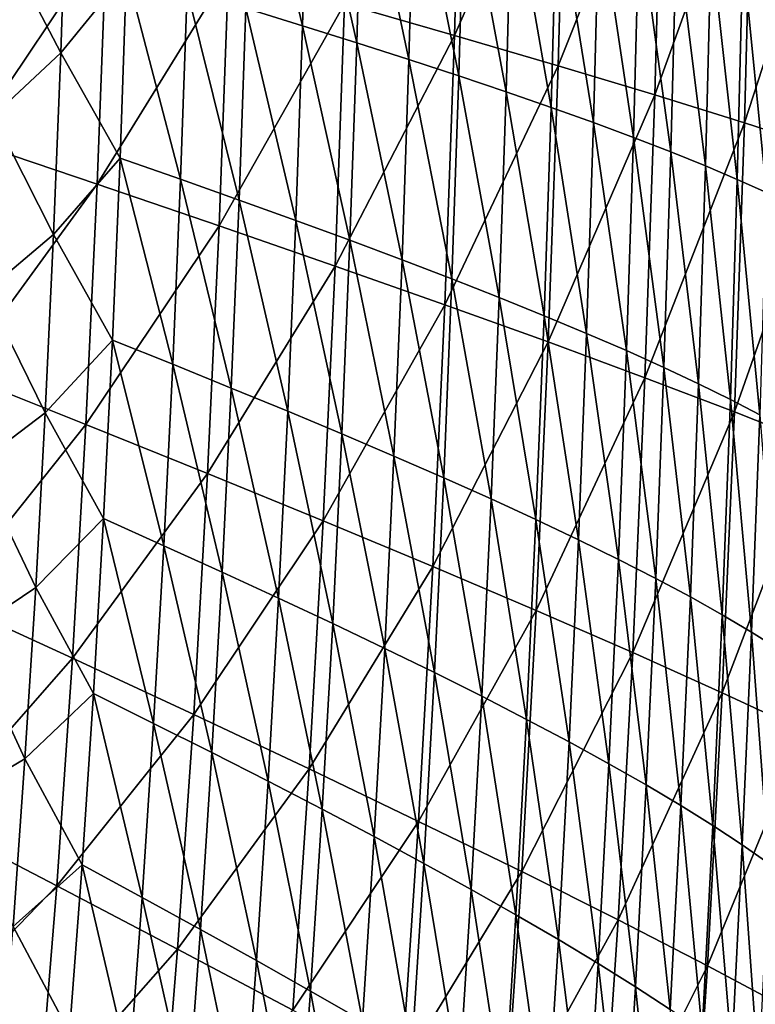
# Model space of a CAD drawing. Header units: millimetres. Extents: x -300 to 300, y -500 to 500.
# Tile 521 of 656: x 229 to 273, y -129 to -69. Entities that reach past the tile are written whole.
import ezdxf

# ---------------------------------------------------------------- set-up
doc = ezdxf.new("R2010")
doc.units = ezdxf.units.MM
doc.header["$LTSCALE"] = 81.481481
doc.layers.add('19', color=7, linetype='CONTINUOUS')
doc.layers.add('21', color=7, linetype='CONTINUOUS')

msp = doc.modelspace()

# ---------------------------------------------------------------- linework, layer by layer
at = {"layer": '19', "color": 7, "linetype": 'CONTINUOUS'}
for points in [[(254.971, -69.936, 49.579), (255.424, -53.135, 49.529), (248.285, -68.021, 52.13), (254.971, -69.936, 49.579)], [(254.971, -69.936, 49.579), (261.722, -54.542, 46.813), (255.424, -53.135, 49.529), (254.971, -69.936, 49.579)], [(261.263, -71.779, 46.862), (261.722, -54.542, 46.813), (254.971, -69.936, 49.579), (261.263, -71.779, 46.862)], [(261.263, -71.779, 46.862), (267.605, -55.893, 43.929), (261.722, -54.542, 46.813), (261.263, -71.779, 46.862)], [(267.142, -73.547, 43.977), (267.605, -55.893, 43.929), (261.263, -71.779, 46.862), (267.142, -73.547, 43.977)], [(267.142, -73.547, 43.977), (273.055, -57.186, 40.871), (267.605, -55.893, 43.929), (267.142, -73.547, 43.977)], [(272.589, -75.238, 40.918), (273.055, -57.186, 40.871), (267.142, -73.547, 43.977), (272.589, -75.238, 40.918)], [(272.589, -75.238, 40.918), (278.052, -58.421, 37.634), (273.055, -57.186, 40.871), (272.589, -75.238, 40.918)], [(277.585, -76.85, 37.679), (278.052, -58.421, 37.634), (272.589, -75.238, 40.918), (277.585, -76.85, 37.679)], [(225.52, -76.362, 58.909), (233.811, -63.982, 56.761), (226.061, -61.863, 58.849), (225.52, -76.362, 58.909)], [(233.255, -78.97, 56.822), (233.811, -63.982, 56.761), (225.52, -76.362, 58.909), (233.255, -78.97, 56.822)], [(233.255, -78.97, 56.822), (241.226, -66.036, 54.523), (233.811, -63.982, 56.761), (233.255, -78.97, 56.822)], [(240.657, -81.495, 54.585), (241.226, -66.036, 54.523), (233.255, -78.97, 56.822), (240.657, -81.495, 54.585)], [(240.657, -81.495, 54.585), (248.285, -68.021, 52.13), (241.226, -66.036, 54.523), (240.657, -81.495, 54.585)], [(247.705, -83.936, 52.193), (248.285, -68.021, 52.13), (240.657, -81.495, 54.585), (247.705, -83.936, 52.193)], [(247.705, -83.936, 52.193), (254.971, -69.936, 49.579), (248.285, -68.021, 52.13), (247.705, -83.936, 52.193)], [(254.381, -86.288, 49.641), (254.971, -69.936, 49.579), (247.705, -83.936, 52.193), (254.381, -86.288, 49.641)], [(254.381, -86.288, 49.641), (261.263, -71.779, 46.862), (254.971, -69.936, 49.579), (254.381, -86.288, 49.641)], [(260.666, -88.551, 46.925), (261.263, -71.779, 46.862), (254.381, -86.288, 49.641), (260.666, -88.551, 46.925)], [(260.666, -88.551, 46.925), (267.142, -73.547, 43.977), (261.263, -71.779, 46.862), (260.666, -88.551, 46.925)], [(266.539, -90.72, 44.038), (267.142, -73.547, 43.977), (260.666, -88.551, 46.925), (266.539, -90.72, 44.038)], [(266.539, -90.72, 44.038), (272.589, -75.238, 40.918), (267.142, -73.547, 43.977), (266.539, -90.72, 44.038)], [(271.982, -92.793, 40.977), (272.589, -75.238, 40.918), (266.539, -90.72, 44.038), (271.982, -92.793, 40.977)], [(271.982, -92.793, 40.977), (277.585, -76.85, 37.679), (272.589, -75.238, 40.918), (271.982, -92.793, 40.977)], [(224.852, -90.482, 58.981), (233.255, -78.97, 56.822), (225.52, -76.362, 58.909), (224.852, -90.482, 58.981)], [(276.976, -94.768, 37.736), (277.585, -76.85, 37.679), (271.982, -92.793, 40.977), (276.976, -94.768, 37.736)], [(232.569, -93.562, 56.896), (233.255, -78.97, 56.822), (224.852, -90.482, 58.981), (232.569, -93.562, 56.896)], [(232.569, -93.562, 56.896), (240.657, -81.495, 54.585), (233.255, -78.97, 56.822), (232.569, -93.562, 56.896)], [(239.955, -96.544, 54.66), (240.657, -81.495, 54.585), (232.569, -93.562, 56.896), (239.955, -96.544, 54.66)], [(239.955, -96.544, 54.66), (247.705, -83.936, 52.193), (240.657, -81.495, 54.585), (239.955, -96.544, 54.66)], [(246.989, -99.423, 52.268), (247.705, -83.936, 52.193), (239.955, -96.544, 54.66), (246.989, -99.423, 52.268)], [(246.989, -99.423, 52.268), (254.381, -86.288, 49.641), (247.705, -83.936, 52.193), (246.989, -99.423, 52.268)], [(253.653, -102.198, 49.716), (254.381, -86.288, 49.641), (246.989, -99.423, 52.268), (253.653, -102.198, 49.716)], [(253.653, -102.198, 49.716), (260.666, -88.551, 46.925), (254.381, -86.288, 49.641), (253.653, -102.198, 49.716)], [(259.928, -104.864, 46.999), (260.666, -88.551, 46.925), (253.653, -102.198, 49.716), (259.928, -104.864, 46.999)], [(259.928, -104.864, 46.999), (266.539, -90.72, 44.038), (260.666, -88.551, 46.925), (259.928, -104.864, 46.999)], [(224.055, -104.226, 59.064), (232.569, -93.562, 56.896), (224.852, -90.482, 58.981), (224.055, -104.226, 59.064)], [(265.793, -107.418, 44.111), (266.539, -90.72, 44.038), (259.928, -104.864, 46.999), (265.793, -107.418, 44.111)], [(265.793, -107.418, 44.111), (271.982, -92.793, 40.977), (266.539, -90.72, 44.038), (265.793, -107.418, 44.111)], [(271.231, -109.858, 41.047), (271.982, -92.793, 40.977), (265.793, -107.418, 44.111), (271.231, -109.858, 41.047)], [(271.231, -109.858, 41.047), (276.976, -94.768, 37.736), (271.982, -92.793, 40.977), (271.231, -109.858, 41.047)], [(231.751, -107.763, 56.981), (232.569, -93.562, 56.896), (224.055, -104.226, 59.064), (231.751, -107.763, 56.981)], [(231.751, -107.763, 56.981), (239.955, -96.544, 54.66), (232.569, -93.562, 56.896), (231.751, -107.763, 56.981)], [(276.222, -112.18, 37.803), (276.976, -94.768, 37.736), (271.231, -109.858, 41.047), (276.222, -112.18, 37.803)], [(239.117, -111.185, 54.746), (239.955, -96.544, 54.66), (231.751, -107.763, 56.981), (239.117, -111.185, 54.746)], [(239.117, -111.185, 54.746), (246.989, -99.423, 52.268), (239.955, -96.544, 54.66), (239.117, -111.185, 54.746)], [(246.135, -114.488, 52.355), (246.989, -99.423, 52.268), (239.117, -111.185, 54.746), (246.135, -114.488, 52.355)], [(246.135, -114.488, 52.355), (253.653, -102.198, 49.716), (246.989, -99.423, 52.268), (246.135, -114.488, 52.355)], [(252.784, -117.669, 49.803), (253.653, -102.198, 49.716), (246.135, -114.488, 52.355), (252.784, -117.669, 49.803)], [(252.784, -117.669, 49.803), (259.928, -104.864, 46.999), (253.653, -102.198, 49.716), (252.784, -117.669, 49.803)], [(223.127, -117.597, 59.158), (231.751, -107.763, 56.981), (224.055, -104.226, 59.064), (223.127, -117.597, 59.158)], [(259.046, -120.723, 47.085), (259.928, -104.864, 46.999), (252.784, -117.669, 49.803), (259.046, -120.723, 47.085)], [(259.046, -120.723, 47.085), (265.793, -107.418, 44.111), (259.928, -104.864, 46.999), (259.046, -120.723, 47.085)], [(264.902, -123.648, 44.195), (265.793, -107.418, 44.111), (259.046, -120.723, 47.085), (264.902, -123.648, 44.195)], [(264.902, -123.648, 44.195), (271.231, -109.858, 41.047), (265.793, -107.418, 44.111), (264.902, -123.648, 44.195)], [(230.798, -121.575, 57.077), (231.751, -107.763, 56.981), (223.127, -117.597, 59.158), (230.798, -121.575, 57.077)], [(230.798, -121.575, 57.077), (239.117, -111.185, 54.746), (231.751, -107.763, 56.981), (230.798, -121.575, 57.077)], [(270.333, -126.438, 41.129), (271.231, -109.858, 41.047), (264.902, -123.648, 44.195), (270.333, -126.438, 41.129)], [(270.333, -126.438, 41.129), (276.222, -112.18, 37.803), (271.231, -109.858, 41.047), (270.333, -126.438, 41.129)], [(238.141, -125.422, 54.844), (239.117, -111.185, 54.746), (230.798, -121.575, 57.077), (238.141, -125.422, 54.844)], [(238.141, -125.422, 54.844), (246.135, -114.488, 52.355), (239.117, -111.185, 54.746), (238.141, -125.422, 54.844)], [(275.32, -129.091, 37.881), (276.222, -112.18, 37.803), (270.333, -126.438, 41.129), (275.32, -129.091, 37.881)], [(245.138, -129.134, 52.454), (246.135, -114.488, 52.355), (238.141, -125.422, 54.844), (245.138, -129.134, 52.454)], [(245.138, -129.134, 52.454), (252.784, -117.669, 49.803), (246.135, -114.488, 52.355), (245.138, -129.134, 52.454)], [(222.065, -130.6, 59.263), (230.798, -121.575, 57.077), (223.127, -117.597, 59.158), (222.065, -130.6, 59.263)], [(251.77, -132.705, 49.902), (252.784, -117.669, 49.803), (245.138, -129.134, 52.454), (251.77, -132.705, 49.902)], [(251.77, -132.705, 49.902), (259.046, -120.723, 47.085), (252.784, -117.669, 49.803), (251.77, -132.705, 49.902)], [(258.018, -136.133, 47.182), (259.046, -120.723, 47.085), (251.77, -132.705, 49.902), (258.018, -136.133, 47.182)], [(258.018, -136.133, 47.182), (264.902, -123.648, 44.195), (259.046, -120.723, 47.085), (258.018, -136.133, 47.182)], [(229.707, -135.004, 57.184), (230.798, -121.575, 57.077), (222.065, -130.6, 59.263), (229.707, -135.004, 57.184)], [(229.707, -135.004, 57.184), (238.141, -125.422, 54.844), (230.798, -121.575, 57.077), (229.707, -135.004, 57.184)], [(263.862, -139.412, 44.291), (264.902, -123.648, 44.195), (258.018, -136.133, 47.182), (263.862, -139.412, 44.291)], [(263.862, -139.412, 44.291), (270.333, -126.438, 41.129), (264.902, -123.648, 44.195), (263.862, -139.412, 44.291)], [(237.024, -139.261, 54.952), (238.141, -125.422, 54.844), (229.707, -135.004, 57.184), (237.024, -139.261, 54.952)], [(237.024, -139.261, 54.952), (245.138, -129.134, 52.454), (238.141, -125.422, 54.844), (237.024, -139.261, 54.952)], [(269.284, -142.539, 41.221), (270.333, -126.438, 41.129), (263.862, -139.412, 44.291), (269.284, -142.539, 41.221)], [(269.284, -142.539, 41.221), (275.32, -129.091, 37.881), (270.333, -126.438, 41.129), (269.284, -142.539, 41.221)]]:
    msp.add_3dface(points, dxfattribs=at)
at = {"layer": '21', "color": 7, "linetype": 'CONTINUOUS'}
for points in [[(242.289, -68.277, 38.338), (242.627, -56.394, 38.302), (245.723, -69.338, 37.084), (242.289, -68.277, 38.338)], [(245.723, -69.338, 37.084), (242.627, -56.394, 38.302), (246.064, -57.273, 37.048), (245.723, -69.338, 37.084)], [(245.723, -69.338, 37.084), (246.064, -57.273, 37.048), (249.026, -70.376, 35.796), (245.723, -69.338, 37.084)], [(249.026, -70.376, 35.796), (246.064, -57.273, 37.048), (249.368, -58.134, 35.761), (249.026, -70.376, 35.796)], [(249.026, -70.376, 35.796), (249.368, -58.134, 35.761), (252.192, -71.393, 34.476), (249.026, -70.376, 35.796)], [(252.192, -71.393, 34.476), (249.368, -58.134, 35.761), (252.537, -58.977, 34.441), (252.192, -71.393, 34.476)], [(252.192, -71.393, 34.476), (252.537, -58.977, 34.441), (255.218, -72.386, 33.125), (252.192, -71.393, 34.476)], [(255.218, -72.386, 33.125), (252.537, -58.977, 34.441), (255.564, -59.801, 33.091), (255.218, -72.386, 33.125)], [(231.399, -59.709, 41.87), (231.033, -70.979, 41.91), (227.317, -63.89, 42.998), (231.399, -59.709, 41.87)], [(231.033, -70.979, 41.91), (231.399, -59.709, 41.87), (235.042, -66.092, 40.741), (231.033, -70.979, 41.91)], [(255.218, -72.386, 33.125), (255.564, -59.801, 33.091), (258.1, -73.357, 31.744), (255.218, -72.386, 33.125)], [(258.1, -73.357, 31.744), (255.564, -59.801, 33.091), (258.447, -60.606, 31.71), (258.1, -73.357, 31.744)], [(258.1, -73.357, 31.744), (258.447, -60.606, 31.71), (260.832, -74.304, 30.335), (258.1, -73.357, 31.744)], [(260.832, -74.304, 30.335), (258.447, -60.606, 31.71), (261.18, -61.392, 30.303), (260.832, -74.304, 30.335)], [(260.832, -74.304, 30.335), (261.18, -61.392, 30.303), (263.413, -75.227, 28.904), (260.832, -74.304, 30.335)], [(263.413, -75.227, 28.904), (261.18, -61.392, 30.303), (263.761, -62.159, 28.873), (263.413, -75.227, 28.904)], [(263.413, -75.227, 28.904), (263.761, -62.159, 28.873), (265.839, -76.127, 27.451), (263.413, -75.227, 28.904)], [(265.839, -76.127, 27.451), (263.761, -62.159, 28.873), (266.187, -62.906, 27.423), (265.839, -76.127, 27.451)], [(265.839, -76.127, 27.451), (266.187, -62.906, 27.423), (268.106, -77.002, 25.982), (265.839, -76.127, 27.451)], [(268.106, -77.002, 25.982), (266.187, -62.906, 27.423), (268.453, -63.633, 25.956), (268.106, -77.002, 25.982)], [(231.033, -70.979, 41.91), (226.925, -74.805, 43.04), (227.317, -63.89, 42.998), (231.033, -70.979, 41.91)], [(268.106, -77.002, 25.982), (268.453, -63.633, 25.956), (270.21, -77.852, 24.499), (268.106, -77.002, 25.982)], [(270.21, -77.852, 24.499), (268.453, -63.633, 25.956), (270.557, -64.34, 24.475), (270.21, -77.852, 24.499)], [(270.21, -77.852, 24.499), (270.557, -64.34, 24.475), (272.15, -78.678, 23.007), (270.21, -77.852, 24.499)], [(272.15, -78.678, 23.007), (270.557, -64.34, 24.475), (272.495, -65.027, 22.986), (272.15, -78.678, 23.007)], [(272.15, -78.678, 23.007), (272.495, -65.027, 22.986), (273.926, -79.478, 21.512), (272.15, -78.678, 23.007)], [(273.926, -79.478, 21.512), (272.495, -65.027, 22.986), (274.27, -65.692, 21.494), (273.926, -79.478, 21.512)], [(234.642, -77.377, 40.784), (231.033, -70.979, 41.91), (235.042, -66.092, 40.741), (234.642, -77.377, 40.784)], [(234.642, -77.377, 40.784), (235.042, -66.092, 40.741), (238.323, -78.665, 39.6), (234.642, -77.377, 40.784)], [(238.323, -78.665, 39.6), (235.042, -66.092, 40.741), (238.727, -67.195, 39.557), (238.323, -78.665, 39.6)], [(238.323, -78.665, 39.6), (238.727, -67.195, 39.557), (241.881, -79.927, 38.381), (238.323, -78.665, 39.6)], [(241.881, -79.927, 38.381), (238.727, -67.195, 39.557), (242.289, -68.277, 38.338), (241.881, -79.927, 38.381)], [(241.881, -79.927, 38.381), (242.289, -68.277, 38.338), (245.312, -81.165, 37.126), (241.881, -79.927, 38.381)], [(245.312, -81.165, 37.126), (242.289, -68.277, 38.338), (245.723, -69.338, 37.084), (245.312, -81.165, 37.126)], [(245.312, -81.165, 37.126), (245.723, -69.338, 37.084), (248.611, -82.376, 35.838), (245.312, -81.165, 37.126)], [(248.611, -82.376, 35.838), (245.723, -69.338, 37.084), (249.026, -70.376, 35.796), (248.611, -82.376, 35.838)], [(248.611, -82.376, 35.838), (249.026, -70.376, 35.796), (251.775, -83.561, 34.517), (248.611, -82.376, 35.838)], [(251.775, -83.561, 34.517), (249.026, -70.376, 35.796), (252.192, -71.393, 34.476), (251.775, -83.561, 34.517)], [(231.033, -70.979, 41.91), (230.597, -82.028, 41.957), (226.925, -74.805, 43.04), (231.033, -70.979, 41.91)], [(230.597, -82.028, 41.957), (231.033, -70.979, 41.91), (234.642, -77.377, 40.784), (230.597, -82.028, 41.957)], [(251.775, -83.561, 34.517), (252.192, -71.393, 34.476), (254.8, -84.719, 33.165), (251.775, -83.561, 34.517)], [(254.8, -84.719, 33.165), (252.192, -71.393, 34.476), (255.218, -72.386, 33.125), (254.8, -84.719, 33.165)], [(254.8, -84.719, 33.165), (255.218, -72.386, 33.125), (257.679, -85.85, 31.783), (254.8, -84.719, 33.165)], [(257.679, -85.85, 31.783), (255.218, -72.386, 33.125), (258.1, -73.357, 31.744), (257.679, -85.85, 31.783)], [(257.679, -85.85, 31.783), (258.1, -73.357, 31.744), (260.411, -86.954, 30.373), (257.679, -85.85, 31.783)], [(260.411, -86.954, 30.373), (258.1, -73.357, 31.744), (260.832, -74.304, 30.335), (260.411, -86.954, 30.373)], [(260.411, -86.954, 30.373), (260.832, -74.304, 30.335), (262.991, -88.029, 28.939), (260.411, -86.954, 30.373)], [(262.991, -88.029, 28.939), (260.832, -74.304, 30.335), (263.413, -75.227, 28.904), (262.991, -88.029, 28.939)], [(230.597, -82.028, 41.957), (226.465, -85.507, 43.089), (226.925, -74.805, 43.04), (230.597, -82.028, 41.957)], [(262.991, -88.029, 28.939), (263.413, -75.227, 28.904), (265.417, -89.076, 27.485), (262.991, -88.029, 28.939)], [(265.417, -89.076, 27.485), (263.413, -75.227, 28.904), (265.839, -76.127, 27.451), (265.417, -89.076, 27.485)], [(265.417, -89.076, 27.485), (265.839, -76.127, 27.451), (267.685, -90.094, 26.013), (265.417, -89.076, 27.485)], [(267.685, -90.094, 26.013), (265.839, -76.127, 27.451), (268.106, -77.002, 25.982), (267.685, -90.094, 26.013)], [(267.685, -90.094, 26.013), (268.106, -77.002, 25.982), (269.79, -91.083, 24.527), (267.685, -90.094, 26.013)], [(269.79, -91.083, 24.527), (268.106, -77.002, 25.982), (270.21, -77.852, 24.499), (269.79, -91.083, 24.527)], [(234.171, -88.44, 40.833), (230.597, -82.028, 41.957), (234.642, -77.377, 40.784), (234.171, -88.44, 40.833)], [(234.171, -88.44, 40.833), (234.642, -77.377, 40.784), (237.848, -89.907, 39.65), (234.171, -88.44, 40.833)], [(237.848, -89.907, 39.65), (234.642, -77.377, 40.784), (238.323, -78.665, 39.6), (237.848, -89.907, 39.65)], [(269.79, -91.083, 24.527), (270.21, -77.852, 24.499), (271.732, -92.042, 23.032), (269.79, -91.083, 24.527)], [(271.732, -92.042, 23.032), (270.21, -77.852, 24.499), (272.15, -78.678, 23.007), (271.732, -92.042, 23.032)], [(237.848, -89.907, 39.65), (238.323, -78.665, 39.6), (241.401, -91.346, 38.43), (237.848, -89.907, 39.65)], [(241.401, -91.346, 38.43), (238.323, -78.665, 39.6), (241.881, -79.927, 38.381), (241.401, -91.346, 38.43)], [(271.732, -92.042, 23.032), (272.15, -78.678, 23.007), (273.51, -92.972, 21.533), (271.732, -92.042, 23.032)], [(273.51, -92.972, 21.533), (272.15, -78.678, 23.007), (273.926, -79.478, 21.512), (273.51, -92.972, 21.533)], [(241.401, -91.346, 38.43), (241.881, -79.927, 38.381), (244.828, -92.755, 37.175), (241.401, -91.346, 38.43)], [(244.828, -92.755, 37.175), (241.881, -79.927, 38.381), (245.312, -81.165, 37.126), (244.828, -92.755, 37.175)], [(244.828, -92.755, 37.175), (245.312, -81.165, 37.126), (248.125, -94.135, 35.886), (244.828, -92.755, 37.175)], [(248.125, -94.135, 35.886), (245.312, -81.165, 37.126), (248.611, -82.376, 35.838), (248.125, -94.135, 35.886)], [(230.597, -82.028, 41.957), (230.091, -92.858, 42.009), (226.465, -85.507, 43.089), (230.597, -82.028, 41.957)], [(230.091, -92.858, 42.009), (230.597, -82.028, 41.957), (234.171, -88.44, 40.833), (230.091, -92.858, 42.009)], [(248.125, -94.135, 35.886), (248.611, -82.376, 35.838), (251.286, -95.484, 34.565), (248.125, -94.135, 35.886)], [(251.286, -95.484, 34.565), (248.611, -82.376, 35.838), (251.775, -83.561, 34.517), (251.286, -95.484, 34.565)], [(251.286, -95.484, 34.565), (251.775, -83.561, 34.517), (254.307, -96.802, 33.211), (251.286, -95.484, 34.565)], [(254.307, -96.802, 33.211), (251.775, -83.561, 34.517), (254.8, -84.719, 33.165), (254.307, -96.802, 33.211)], [(254.307, -96.802, 33.211), (254.8, -84.719, 33.165), (257.185, -98.088, 31.827), (254.307, -96.802, 33.211)], [(257.185, -98.088, 31.827), (254.8, -84.719, 33.165), (257.679, -85.85, 31.783), (257.185, -98.088, 31.827)], [(230.091, -92.858, 42.009), (225.935, -95.997, 43.144), (226.465, -85.507, 43.089), (230.091, -92.858, 42.009)], [(257.185, -98.088, 31.827), (257.679, -85.85, 31.783), (259.916, -99.343, 30.416), (257.185, -98.088, 31.827)], [(259.916, -99.343, 30.416), (257.679, -85.85, 31.783), (260.411, -86.954, 30.373), (259.916, -99.343, 30.416)], [(259.916, -99.343, 30.416), (260.411, -86.954, 30.373), (262.495, -100.566, 28.98), (259.916, -99.343, 30.416)], [(262.495, -100.566, 28.98), (260.411, -86.954, 30.373), (262.991, -88.029, 28.939), (262.495, -100.566, 28.98)], [(233.63, -99.282, 40.889), (230.091, -92.858, 42.009), (234.171, -88.44, 40.833), (233.63, -99.282, 40.889)], [(233.63, -99.282, 40.889), (234.171, -88.44, 40.833), (237.301, -100.925, 39.705), (233.63, -99.282, 40.889)], [(237.301, -100.925, 39.705), (234.171, -88.44, 40.833), (237.848, -89.907, 39.65), (237.301, -100.925, 39.705)], [(262.495, -100.566, 28.98), (262.991, -88.029, 28.939), (264.921, -101.755, 27.524), (262.495, -100.566, 28.98)], [(264.921, -101.755, 27.524), (262.991, -88.029, 28.939), (265.417, -89.076, 27.485), (264.921, -101.755, 27.524)], [(264.921, -101.755, 27.524), (265.417, -89.076, 27.485), (267.189, -102.911, 26.049), (264.921, -101.755, 27.524)], [(267.189, -102.911, 26.049), (265.417, -89.076, 27.485), (267.685, -90.094, 26.013), (267.189, -102.911, 26.049)], [(237.301, -100.925, 39.705), (237.848, -89.907, 39.65), (240.85, -102.534, 38.485), (237.301, -100.925, 39.705)], [(240.85, -102.534, 38.485), (237.848, -89.907, 39.65), (241.401, -91.346, 38.43), (240.85, -102.534, 38.485)], [(267.189, -102.911, 26.049), (267.685, -90.094, 26.013), (269.296, -104.034, 24.559), (267.189, -102.911, 26.049)], [(269.296, -104.034, 24.559), (267.685, -90.094, 26.013), (269.79, -91.083, 24.527), (269.296, -104.034, 24.559)], [(240.85, -102.534, 38.485), (241.401, -91.346, 38.43), (244.272, -104.111, 37.23), (240.85, -102.534, 38.485)], [(244.272, -104.111, 37.23), (241.401, -91.346, 38.43), (244.828, -92.755, 37.175), (244.272, -104.111, 37.23)], [(269.296, -104.034, 24.559), (269.79, -91.083, 24.527), (271.239, -105.122, 23.06), (269.296, -104.034, 24.559)], [(271.239, -105.122, 23.06), (269.79, -91.083, 24.527), (271.732, -92.042, 23.032), (271.239, -105.122, 23.06)], [(271.239, -105.122, 23.06), (271.732, -92.042, 23.032), (273.019, -106.177, 21.556), (271.239, -105.122, 23.06)], [(273.019, -106.177, 21.556), (271.732, -92.042, 23.032), (273.51, -92.972, 21.533), (273.019, -106.177, 21.556)], [(230.091, -92.858, 42.009), (229.513, -103.47, 42.068), (225.935, -95.997, 43.144), (230.091, -92.858, 42.009)], [(229.513, -103.47, 42.068), (230.091, -92.858, 42.009), (233.63, -99.282, 40.889), (229.513, -103.47, 42.068)], [(244.272, -104.111, 37.23), (244.828, -92.755, 37.175), (247.564, -105.654, 35.94), (244.272, -104.111, 37.23)], [(247.564, -105.654, 35.94), (244.828, -92.755, 37.175), (248.125, -94.135, 35.886), (247.564, -105.654, 35.94)], [(273.019, -106.177, 21.556), (273.51, -92.972, 21.533), (274.639, -107.196, 20.051), (273.019, -106.177, 21.556)], [(247.564, -105.654, 35.94), (248.125, -94.135, 35.886), (250.722, -107.162, 34.618), (247.564, -105.654, 35.94)], [(250.722, -107.162, 34.618), (248.125, -94.135, 35.886), (251.286, -95.484, 34.565), (250.722, -107.162, 34.618)], [(250.722, -107.162, 34.618), (251.286, -95.484, 34.565), (253.74, -108.635, 33.263), (250.722, -107.162, 34.618)], [(253.74, -108.635, 33.263), (251.286, -95.484, 34.565), (254.307, -96.802, 33.211), (253.74, -108.635, 33.263)], [(229.513, -103.47, 42.068), (225.336, -106.278, 43.205), (225.935, -95.997, 43.144), (229.513, -103.47, 42.068)], [(253.74, -108.635, 33.263), (254.307, -96.802, 33.211), (256.616, -110.072, 31.878), (253.74, -108.635, 33.263)], [(256.616, -110.072, 31.878), (254.307, -96.802, 33.211), (257.185, -98.088, 31.827), (256.616, -110.072, 31.878)], [(256.616, -110.072, 31.878), (257.185, -98.088, 31.827), (259.345, -111.474, 30.464), (256.616, -110.072, 31.878)], [(259.345, -111.474, 30.464), (257.185, -98.088, 31.827), (259.916, -99.343, 30.416), (259.345, -111.474, 30.464)], [(233.018, -109.905, 40.95), (229.513, -103.47, 42.068), (233.63, -99.282, 40.889), (233.018, -109.905, 40.95)], [(233.018, -109.905, 40.95), (233.63, -99.282, 40.889), (236.682, -111.718, 39.766), (233.018, -109.905, 40.95)], [(236.682, -111.718, 39.766), (233.63, -99.282, 40.889), (237.301, -100.925, 39.705), (236.682, -111.718, 39.766)], [(259.345, -111.474, 30.464), (259.916, -99.343, 30.416), (261.924, -112.838, 29.026), (259.345, -111.474, 30.464)], [(261.924, -112.838, 29.026), (259.916, -99.343, 30.416), (262.495, -100.566, 28.98), (261.924, -112.838, 29.026)], [(236.682, -111.718, 39.766), (237.301, -100.925, 39.705), (240.224, -113.494, 38.546), (236.682, -111.718, 39.766)], [(240.224, -113.494, 38.546), (237.301, -100.925, 39.705), (240.85, -102.534, 38.485), (240.224, -113.494, 38.546)], [(261.924, -112.838, 29.026), (262.495, -100.566, 28.98), (264.349, -114.166, 27.567), (261.924, -112.838, 29.026)], [(264.349, -114.166, 27.567), (262.495, -100.566, 28.98), (264.921, -101.755, 27.524), (264.349, -114.166, 27.567)], [(264.349, -114.166, 27.567), (264.921, -101.755, 27.524), (266.617, -115.456, 26.089), (264.349, -114.166, 27.567)], [(266.617, -115.456, 26.089), (264.921, -101.755, 27.524), (267.189, -102.911, 26.049), (266.617, -115.456, 26.089)], [(240.224, -113.494, 38.546), (240.85, -102.534, 38.485), (243.641, -115.233, 37.29), (240.224, -113.494, 38.546)], [(243.641, -115.233, 37.29), (240.85, -102.534, 38.485), (244.272, -104.111, 37.23), (243.641, -115.233, 37.29)], [(266.617, -115.456, 26.089), (267.189, -102.911, 26.049), (268.725, -116.707, 24.595), (266.617, -115.456, 26.089)], [(268.725, -116.707, 24.595), (267.189, -102.911, 26.049), (269.296, -104.034, 24.559), (268.725, -116.707, 24.595)], [(229.513, -103.47, 42.068), (228.863, -113.866, 42.133), (225.336, -106.278, 43.205), (229.513, -103.47, 42.068)], [(228.863, -113.866, 42.133), (229.513, -103.47, 42.068), (233.018, -109.905, 40.95), (228.863, -113.866, 42.133)], [(268.725, -116.707, 24.595), (269.296, -104.034, 24.559), (270.67, -117.92, 23.092), (268.725, -116.707, 24.595)], [(270.67, -117.92, 23.092), (269.296, -104.034, 24.559), (271.239, -105.122, 23.06), (270.67, -117.92, 23.092)], [(243.641, -115.233, 37.29), (244.272, -104.111, 37.23), (246.929, -116.934, 36), (243.641, -115.233, 37.29)], [(246.929, -116.934, 36), (244.272, -104.111, 37.23), (247.564, -105.654, 35.94), (246.929, -116.934, 36)], [(270.67, -117.92, 23.092), (271.239, -105.122, 23.06), (272.453, -119.094, 21.582), (270.67, -117.92, 23.092)], [(272.453, -119.094, 21.582), (271.239, -105.122, 23.06), (273.019, -106.177, 21.556), (272.453, -119.094, 21.582)], [(246.929, -116.934, 36), (247.564, -105.654, 35.94), (250.082, -118.597, 34.676), (246.929, -116.934, 36)], [(250.082, -118.597, 34.676), (247.564, -105.654, 35.94), (250.722, -107.162, 34.618), (250.082, -118.597, 34.676)], [(228.863, -113.866, 42.133), (224.666, -116.349, 43.272), (225.336, -106.278, 43.205), (228.863, -113.866, 42.133)], [(272.453, -119.094, 21.582), (273.019, -106.177, 21.556), (274.075, -120.23, 20.071), (272.453, -119.094, 21.582)], [(274.075, -120.23, 20.071), (273.019, -106.177, 21.556), (274.639, -107.196, 20.051), (274.075, -120.23, 20.071)], [(250.082, -118.597, 34.676), (250.722, -107.162, 34.618), (253.098, -120.221, 33.32), (250.082, -118.597, 34.676)], [(253.098, -120.221, 33.32), (250.722, -107.162, 34.618), (253.74, -108.635, 33.263), (253.098, -120.221, 33.32)], [(253.098, -120.221, 33.32), (253.74, -108.635, 33.263), (255.971, -121.804, 31.933), (253.098, -120.221, 33.32)], [(255.971, -121.804, 31.933), (253.74, -108.635, 33.263), (256.616, -110.072, 31.878), (255.971, -121.804, 31.933)], [(232.333, -120.31, 41.017), (228.863, -113.866, 42.133), (233.018, -109.905, 40.95), (232.333, -120.31, 41.017)], [(232.333, -120.31, 41.017), (233.018, -109.905, 40.95), (235.989, -122.289, 39.833), (232.333, -120.31, 41.017)], [(235.989, -122.289, 39.833), (233.018, -109.905, 40.95), (236.682, -111.718, 39.766), (235.989, -122.289, 39.833)], [(255.971, -121.804, 31.933), (256.616, -110.072, 31.878), (258.698, -123.348, 30.517), (255.971, -121.804, 31.933)], [(258.698, -123.348, 30.517), (256.616, -110.072, 31.878), (259.345, -111.474, 30.464), (258.698, -123.348, 30.517)], [(235.989, -122.289, 39.833), (236.682, -111.718, 39.766), (239.525, -124.227, 38.612), (235.989, -122.289, 39.833)], [(239.525, -124.227, 38.612), (236.682, -111.718, 39.766), (240.224, -113.494, 38.546), (239.525, -124.227, 38.612)], [(258.698, -123.348, 30.517), (259.345, -111.474, 30.464), (261.275, -124.85, 29.077), (258.698, -123.348, 30.517)], [(261.275, -124.85, 29.077), (259.345, -111.474, 30.464), (261.924, -112.838, 29.026), (261.275, -124.85, 29.077)], [(261.275, -124.85, 29.077), (261.924, -112.838, 29.026), (263.7, -126.311, 27.614), (261.275, -124.85, 29.077)], [(263.7, -126.311, 27.614), (261.924, -112.838, 29.026), (264.349, -114.166, 27.567), (263.7, -126.311, 27.614)], [(239.525, -124.227, 38.612), (240.224, -113.494, 38.546), (242.936, -126.124, 37.356), (239.525, -124.227, 38.612)], [(242.936, -126.124, 37.356), (240.224, -113.494, 38.546), (243.641, -115.233, 37.29), (242.936, -126.124, 37.356)], [(228.863, -113.866, 42.133), (228.14, -124.047, 42.203), (224.666, -116.349, 43.272), (228.863, -113.866, 42.133)], [(228.14, -124.047, 42.203), (228.863, -113.866, 42.133), (232.333, -120.31, 41.017), (228.14, -124.047, 42.203)], [(263.7, -126.311, 27.614), (264.349, -114.166, 27.567), (265.969, -127.729, 26.132), (263.7, -126.311, 27.614)], [(265.969, -127.729, 26.132), (264.349, -114.166, 27.567), (266.617, -115.456, 26.089), (265.969, -127.729, 26.132)], [(242.936, -126.124, 37.356), (243.641, -115.233, 37.29), (246.218, -127.979, 36.065), (242.936, -126.124, 37.356)], [(246.218, -127.979, 36.065), (243.641, -115.233, 37.29), (246.929, -116.934, 36), (246.218, -127.979, 36.065)], [(265.969, -127.729, 26.132), (266.617, -115.456, 26.089), (268.077, -129.105, 24.635), (265.969, -127.729, 26.132)], [(268.077, -129.105, 24.635), (266.617, -115.456, 26.089), (268.725, -116.707, 24.595), (268.077, -129.105, 24.635)], [(246.218, -127.979, 36.065), (246.929, -116.934, 36), (249.367, -129.791, 34.74), (246.218, -127.979, 36.065)], [(249.367, -129.791, 34.74), (246.929, -116.934, 36), (250.082, -118.597, 34.676), (249.367, -129.791, 34.74)], [(268.077, -129.105, 24.635), (268.725, -116.707, 24.595), (270.024, -130.438, 23.126), (268.077, -129.105, 24.635)], [(270.024, -130.438, 23.126), (268.725, -116.707, 24.595), (270.67, -117.92, 23.092), (270.024, -130.438, 23.126)], [(270.024, -130.438, 23.126), (270.67, -117.92, 23.092), (271.809, -131.727, 21.611), (270.024, -130.438, 23.126)], [(271.809, -131.727, 21.611), (270.67, -117.92, 23.092), (272.453, -119.094, 21.582), (271.809, -131.727, 21.611)], [(249.367, -129.791, 34.74), (250.082, -118.597, 34.676), (252.378, -131.561, 33.382), (249.367, -129.791, 34.74)], [(252.378, -131.561, 33.382), (250.082, -118.597, 34.676), (253.098, -120.221, 33.32), (252.378, -131.561, 33.382)], [(271.809, -131.727, 21.611), (272.453, -119.094, 21.582), (273.434, -132.973, 20.093), (271.809, -131.727, 21.611)], [(273.434, -132.973, 20.093), (272.453, -119.094, 21.582), (274.075, -120.23, 20.071), (273.434, -132.973, 20.093)], [(231.574, -130.5, 41.089), (228.14, -124.047, 42.203), (232.333, -120.31, 41.017), (231.574, -130.5, 41.089)], [(231.574, -130.5, 41.089), (232.333, -120.31, 41.017), (235.222, -132.639, 39.905), (231.574, -130.5, 41.089)], [(235.222, -132.639, 39.905), (232.333, -120.31, 41.017), (235.989, -122.289, 39.833), (235.222, -132.639, 39.905)], [(252.378, -131.561, 33.382), (253.098, -120.221, 33.32), (255.248, -133.286, 31.993), (252.378, -131.561, 33.382)], [(255.248, -133.286, 31.993), (253.098, -120.221, 33.32), (255.971, -121.804, 31.933), (255.248, -133.286, 31.993)], [(255.248, -133.286, 31.993), (255.971, -121.804, 31.933), (257.973, -134.967, 30.575), (255.248, -133.286, 31.993)], [(257.973, -134.967, 30.575), (255.971, -121.804, 31.933), (258.698, -123.348, 30.517), (257.973, -134.967, 30.575)], [(235.222, -132.639, 39.905), (235.989, -122.289, 39.833), (238.75, -134.735, 38.684), (235.222, -132.639, 39.905)], [(238.75, -134.735, 38.684), (235.989, -122.289, 39.833), (239.525, -124.227, 38.612), (238.75, -134.735, 38.684)], [(257.973, -134.967, 30.575), (258.698, -123.348, 30.517), (260.549, -136.602, 29.132), (257.973, -134.967, 30.575)], [(260.549, -136.602, 29.132), (258.698, -123.348, 30.517), (261.275, -124.85, 29.077), (260.549, -136.602, 29.132)], [(227.343, -134.015, 42.279), (228.14, -124.047, 42.203), (231.574, -130.5, 41.089), (227.343, -134.015, 42.279)], [(238.75, -134.735, 38.684), (239.525, -124.227, 38.612), (242.154, -136.785, 37.427), (238.75, -134.735, 38.684)], [(242.154, -136.785, 37.427), (239.525, -124.227, 38.612), (242.936, -126.124, 37.356), (242.154, -136.785, 37.427)], [(260.549, -136.602, 29.132), (261.275, -124.85, 29.077), (262.973, -138.192, 27.665), (260.549, -136.602, 29.132)], [(262.973, -138.192, 27.665), (261.275, -124.85, 29.077), (263.7, -126.311, 27.614), (262.973, -138.192, 27.665)], [(242.154, -136.785, 37.427), (242.936, -126.124, 37.356), (245.43, -138.79, 36.135), (242.154, -136.785, 37.427)], [(245.43, -138.79, 36.135), (242.936, -126.124, 37.356), (246.218, -127.979, 36.065), (245.43, -138.79, 36.135)], [(262.973, -138.192, 27.665), (263.7, -126.311, 27.614), (265.241, -139.735, 26.179), (262.973, -138.192, 27.665)], [(265.241, -139.735, 26.179), (263.7, -126.311, 27.614), (265.969, -127.729, 26.132), (265.241, -139.735, 26.179)], [(245.43, -138.79, 36.135), (246.218, -127.979, 36.065), (248.574, -140.748, 34.809), (245.43, -138.79, 36.135)], [(248.574, -140.748, 34.809), (246.218, -127.979, 36.065), (249.367, -129.791, 34.74), (248.574, -140.748, 34.809)], [(265.241, -139.735, 26.179), (265.969, -127.729, 26.132), (267.351, -141.23, 24.677), (265.241, -139.735, 26.179)], [(267.351, -141.23, 24.677), (265.969, -127.729, 26.132), (268.077, -129.105, 24.635), (267.351, -141.23, 24.677)]]:
    msp.add_3dface(points, dxfattribs=at)

doc.saveas('drawing.dxf')
